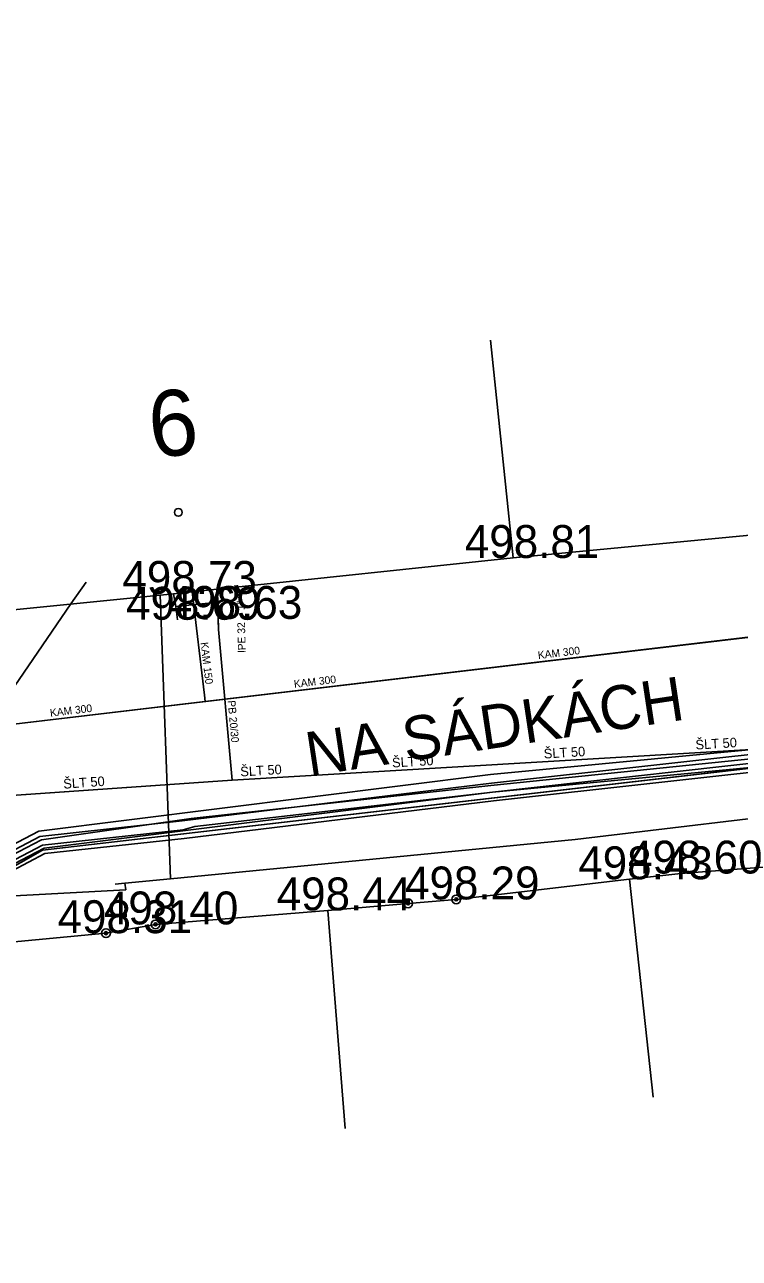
# Model space of a CAD drawing. Extents: x -669642 to -669119, y -1131006 to -1130466.
# Drawn here: x -669286.6 to -669270.3, y -1130571.42 to -1130543.27 of the extents above; entities that cross this region are included whole.
import ezdxf

# ---------------------------------------------------------------- set-up
doc = ezdxf.new("R2010")
doc.units = 0
for name, color, linetype in [('G_Bod_tecka', 7, 'Continuous'), ('G_Bod_vyska', 7, 'Continuous'), ('G_Budovy-znacky', 7, 'Continuous'), ('G_Budovy_Objekty', 7, 'Continuous'), ('G_Budovy_vstupy', 7, 'Continuous'), ('G_Cisla_orientacni', 7, 'Continuous'), ('G_Plochy_zpevnene', 7, 'Continuous'), ('G_Ploty', 7, 'Continuous'), ('G_Ploty_vstupy', 7, 'Continuous'), ('G_Popisy_Nazvy', 7, 'Continuous'), ('G_Site-Sloupy', 7, 'Continuous'), ('G_Z_CHRANICKA-TEPLOVOD_kotovane', 7, 'Continuous'), ('G_Z_ELsilove_podz_kotovane', 7, 'Continuous'), ('G_Z_KANAL_podz_kotovane', 7, 'Continuous'), ('G_Z_PLYNY_podz_geodeticky', 7, 'Continuous'), ('G_Z_SPOJE_nadz_kotovane', 7, 'Continuous'), ('G_Z_VODA_podz_kotovane', 7, 'Continuous'), ('Vrstva 12', 7, 'Continuous'), ('Vrstva 17', 7, 'Continuous'), ('Vrstva 25', 7, 'Continuous'), ('Vrstva 3', 7, 'Continuous'), ('Vrstva 4', 7, 'Continuous'), ('Vrstva 6', 7, 'Continuous')]:
    doc.layers.add(name, color=color, linetype=linetype)

msp = doc.modelspace()

# ---------------------------------------------------------------- linework, layer by layer
at = {"layer": 'G_Bod_tecka'}
for p, q in [((-669275.46, -1130555.44), (-669275.46, -1130555.44)), ((-669283.21, -1130556.26), (-669283.21, -1130556.26)), ((-669283.12, -1130556.85), (-669283.12, -1130556.85)), ((-669282.17, -1130556.83), (-669282.17, -1130556.83)), ((-669272.81, -1130562.77), (-669272.81, -1130562.77)), ((-669271.64, -1130562.64), (-669271.64, -1130562.64)), ((-669276.76, -1130563.23), (-669276.76, -1130563.23)), ((-669279.69, -1130563.48), (-669279.69, -1130563.48)), ((-669283.62, -1130563.8), (-669283.62, -1130563.8)), ((-669284.75, -1130564), (-669284.75, -1130564))]:
    msp.add_line(p, q, dxfattribs=at)
at = {"layer": 'G_Budovy-znacky'}
msp.add_circle((-669283.1, -1130554.4), 0.0875, dxfattribs=at)
at = {"layer": 'G_Budovy_Objekty'}
for p, q in [((-669275.98, -1130550.47), (-669275.46, -1130555.44)), ((-669275.46, -1130555.44), (-669268.02, -1130554.72)), ((-669282.22, -1130556.15), (-669275.46, -1130555.44)), ((-669288.53, -1130556.79), (-669283.21, -1130556.26))]:
    msp.add_line(p, q, dxfattribs=at)
at = {"layer": 'G_Budovy_vstupy'}
msp.add_line((-669283.21, -1130556.26), (-669282.22, -1130556.15), dxfattribs=at)
at = {"layer": 'G_Plochy_zpevnene'}
for points in [[(-669283.21, -1130556.26), (-669283.16, -1130556.55)], [(-669282.19, -1130556.45), (-669282.22, -1130556.15)], [(-669283.16, -1130556.55), (-669282.19, -1130556.45)], [(-669283.16, -1130556.55), (-669283.12, -1130556.85)], [(-669282.17, -1130556.83), (-669282.19, -1130556.45)]]:
    msp.add_lwpolyline(points, dxfattribs=at)
at = {"layer": 'G_Ploty'}
for p, q in [((-669271.64, -1130562.64), (-669267.57, -1130562.32)), ((-669276.76, -1130563.23), (-669272.81, -1130562.77)), ((-669272.81, -1130562.77), (-669271.64, -1130562.64)), ((-669272.81, -1130562.77), (-669272.27, -1130567.74)), ((-669279.69, -1130563.48), (-669277.86, -1130563.32)), ((-669283.62, -1130563.8), (-669279.69, -1130563.48)), ((-669279.29, -1130568.46), (-669279.69, -1130563.48)), ((-669295.39, -1130565), (-669284.75, -1130564))]:
    msp.add_line(p, q, dxfattribs=at)
at = {"layer": 'G_Ploty_vstupy'}
for p, q in [((-669276.76, -1130563.23), (-669277.86, -1130563.32)), ((-669283.62, -1130563.8), (-669284.75, -1130564))]:
    msp.add_line(p, q, dxfattribs=at)
at = {"layer": 'G_Site-Sloupy'}
for centre, radius in [((-669277.86, -1130563.32), 0.1), ((-669277.86, -1130563.32), 0.0348), ((-669276.76, -1130563.23), 0.1), ((-669276.76, -1130563.23), 0.0348), ((-669284.75, -1130564), 0.1), ((-669284.75, -1130564), 0.0348), ((-669283.62, -1130563.8), 0.1), ((-669283.62, -1130563.8), 0.0348)]:
    msp.add_circle(centre, radius, dxfattribs=at)
at = {"layer": 'G_Z_CHRANICKA-TEPLOVOD_kotovane'}
for points in [[(-669268.456, -1130560.066), (-669275.931, -1130560.78), (-669286.16, -1130562.064), (-669287.697, -1130562.862), (-669288.566, -1130563.452), (-669293.979, -1130564.195), (-669296.158, -1130565.055), (-669302.092, -1130569.842), (-669303.304, -1130570.63), (-669303.999, -1130570.417), (-669304.435, -1130569.335), (-669304.25, -1130569.26), (-669304.065, -1130569.185), (-669303.699, -1130570.091), (-669303.366, -1130570.192), (-669302.328, -1130569.518), (-669296.362, -1130564.705), (-669294.081, -1130563.805), (-669288.714, -1130563.068), (-669287.903, -1130562.518), (-669286.28, -1130561.676), (-669275.975, -1130560.382), (-669268.5, -1130559.668)], [(-669287.84, -1130562.626), (-669286.259, -1130561.795), (-669283.013, -1130561.441), (-669275.953, -1130560.581), (-669268.483, -1130559.751)], [(-669268.437, -1130560.149), (-669275.907, -1130560.979), (-669282.967, -1130561.839), (-669286.141, -1130562.185), (-669287.64, -1130562.974)]]:
    msp.add_lwpolyline(points, dxfattribs=at)
at = {"layer": 'G_Z_ELsilove_podz_kotovane'}
for points in [[(-669234.92, -1130541.85), (-669233.97, -1130541.82), (-669232.84, -1130541.67), (-669232.6, -1130541.82), (-669232.62, -1130542.4), (-669232.29, -1130541.91), (-669230.28, -1130543.01), (-669229.97, -1130544.01), (-669230.83, -1130546.5), (-669232.89, -1130549.91), (-669240.96, -1130552.73), (-669255.16, -1130557.74), (-669255.51, -1130558.29), (-669255.41, -1130560.02), (-669255.64, -1130558.31), (-669256.14, -1130557.88), (-669258.99, -1130558.59), (-669264.97, -1130559.65), (-669286.2, -1130562.11), (-669288.59, -1130563.46), (-669294, -1130564.23), (-669296.09, -1130565), (-669296.13, -1130565.48), (-669295.89, -1130566.51)], [(-669304.25, -1130569.26), (-669303.96, -1130569.92), (-669303.849, -1130570.254), (-669303.57, -1130570.4), (-669303.335, -1130570.411), (-669303.064, -1130570.24), (-669302.21, -1130569.68), (-669296.26, -1130564.88), (-669294.03, -1130564), (-669288.64, -1130563.26), (-669288.287, -1130562.883), (-669288.19, -1130562.62), (-669288.587, -1130558.444), (-669288.734, -1130556.829), (-669288.708, -1130556.81), (-669288.47, -1130558.41), (-669288.01, -1130562.49), (-669287.908, -1130562.64), (-669287.8, -1130562.69), (-669286.22, -1130561.87), (-669282.808, -1130561.383), (-669275.97, -1130560.63), (-669268.478, -1130559.867)], [(-669268.46, -1130559.95), (-669275.93, -1130560.78), (-669282.72, -1130561.57), (-669282.99, -1130561.64), (-669286.2, -1130561.99), (-669287.74, -1130562.8), (-669288.64, -1130563.36), (-669294.01, -1130564.11), (-669296.15, -1130564.99), (-669302.29, -1130569.9), (-669303.302, -1130570.536), (-669303.65, -1130570.62), (-669303.859, -1130570.465), (-669304.12, -1130570.01), (-669304.25, -1130569.26)]]:
    msp.add_lwpolyline(points, dxfattribs=at)
at = {"layer": 'G_Z_KANAL_podz_kotovane'}
msp.add_line((-669260.91, -1130556.16), (-669294.12, -1130560.09), dxfattribs=at)
msp.add_lwpolyline([(-669282.49, -1130558.72), (-669282.5, -1130558.57), (-669282.78, -1130556.21)], dxfattribs=at)
at = {"layer": 'G_Z_PLYNY_podz_geodeticky'}
for points in [[(-669224.683, -1130547.492), (-669229.34, -1130549.15), (-669230.81, -1130549.83), (-669242.62, -1130553.94), (-669242.76, -1130553.99), (-669243.17, -1130554.17), (-669248.38, -1130556.26), (-669253.14, -1130558.43), (-669253.26, -1130558.47), (-669255.89, -1130559.52), (-669259.76, -1130560.17), (-669268.06, -1130561.15), (-669274.05, -1130561.86), (-669283.28, -1130562.76), (-669284.32, -1130562.86), (-669284.54, -1130562.88)], [(-669283.51, -1130556.28), (-669283.28, -1130562.76)], [(-669284.32, -1130562.86), (-669284.3, -1130563.01), (-669287.83, -1130563.2), (-669294.16, -1130563.88)]]:
    msp.add_lwpolyline(points, dxfattribs=at)
at = {"layer": 'G_Z_SPOJE_nadz_kotovane'}
msp.add_lwpolyline([(-669297.16, -1130573.48), (-669285.55, -1130556.49), (-669285.2, -1130555.99)], dxfattribs=at)
at = {"layer": 'G_Z_VODA_podz_kotovane'}
for p, q in [((-669282.18, -1130557.07), (-669282.21, -1130556.2)), ((-669281.87, -1130560.51), (-669282.18, -1130557.07))]:
    msp.add_line(p, q, dxfattribs=at)
msp.add_lwpolyline([(-669241.68, -1130553.55), (-669246.75, -1130555.57), (-669249.5, -1130556.65), (-669253.82, -1130558.78), (-669262.38, -1130559.34), (-669266.28, -1130559.59), (-669267.97, -1130559.69), (-669281.87, -1130560.51), (-669298.28, -1130561.65)], dxfattribs=at)
at = {"layer": 'Vrstva 12'}
msp.add_line((-669260.914, -1130556.164), (-669294.12, -1130560.094), dxfattribs=at)
msp.add_lwpolyline([(-669282.486, -1130558.717), (-669282.504, -1130558.568), (-669282.782, -1130556.211)], dxfattribs=at)
at = {"layer": 'Vrstva 17'}
for p, q in [((-669264.97, -1130559.65), (-669286.2, -1130562.11)), ((-669286.2, -1130562.11), (-669288.59, -1130563.46))]:
    msp.add_line(p, q, dxfattribs=at)
at = {"layer": 'Vrstva 25'}
for p, q in [((-669282.181, -1130557.071), (-669282.206, -1130556.199)), ((-669281.873, -1130560.508), (-669282.181, -1130557.071))]:
    msp.add_line(p, q, dxfattribs=at)
msp.add_lwpolyline([(-669241.68, -1130553.55), (-669246.745, -1130555.571), (-669249.503, -1130556.65), (-669253.822, -1130558.783), (-669262.38, -1130559.335), (-669266.276, -1130559.587), (-669267.973, -1130559.687), (-669281.873, -1130560.508), (-669298.284, -1130561.653)], dxfattribs=at)
at = {"layer": 'Vrstva 6'}
msp.add_line((-669282.181, -1130557.071), (-669282.181, -1130557.071), dxfattribs=at)

# ---------------------------------------------------------------- texts
at = {"layer": 'G_Bod_vyska'}
for s, p in [('498.81', (-669276.564, -1130555.44)), ('498.73', (-669284.376, -1130556.26)), ('498.69', (-669284.292, -1130556.85)), ('498.63', (-669283.34, -1130556.83)), ('498.60', (-669272.841, -1130562.64)), ('498.43', (-669273.976, -1130562.77)), ('498.29', (-669277.928, -1130563.23)), ('498.44', (-669280.856, -1130563.48)), ('498.40', (-669284.798, -1130563.8)), ('498.31', (-669285.854, -1130564))]:
    msp.add_text(s, height=0.75, dxfattribs=at).set_placement(p)
at = {"layer": 'G_Cisla_orientacni'}
msp.add_text('6', height=1.5, rotation=5.967, dxfattribs=at).set_placement((-669283.701, -1130553.164))
at = {"layer": 'G_Popisy_Nazvy'}
msp.add_text('NA SÁDKÁCH', height=1, rotation=8.5668, dxfattribs=at).set_placement((-669280.114, -1130560.42))
at = {"layer": 'Vrstva 3'}
for s, rotation, p in [('KAM 150', 276.7042, (-669282.592, -1130557.371)), ('KAM 300', 6.7776, (-669274.888, -1130557.747)), ('KAM 300', 6.7456, (-669280.453, -1130558.405)), ('KAM 300', 6.7776, (-669286.017, -1130559.064))]:
    msp.add_text(s, height=0.1755, rotation=rotation, dxfattribs=at).set_placement(p)
at = {"layer": 'Vrstva 4'}
for s, height, rotation, p in [('lPE 32  - 1"', 0.17551, 91.4728, (-669281.562, -1130557.597)), ('PB 20/30', 0.1755, 275.1052, (-669281.974, -1130558.697)), ('ŠLT 50', 0.2194, 3.3854, (-669274.757, -1130560.017)), ('ŠLT 50', 0.2194, 3.4004, (-669271.296, -1130559.813)), ('ŠLT 50', 0.2194, 3.3854, (-669278.218, -1130560.221)), ('ŠLT 50', 0.2194, 3.4004, (-669281.68, -1130560.426)), ('ŠLT 50', 0.2194, 3.9791, (-669285.716, -1130560.705))]:
    msp.add_text(s, height=height, rotation=rotation, dxfattribs=at).set_placement(p)

doc.saveas('drawing.dxf')
